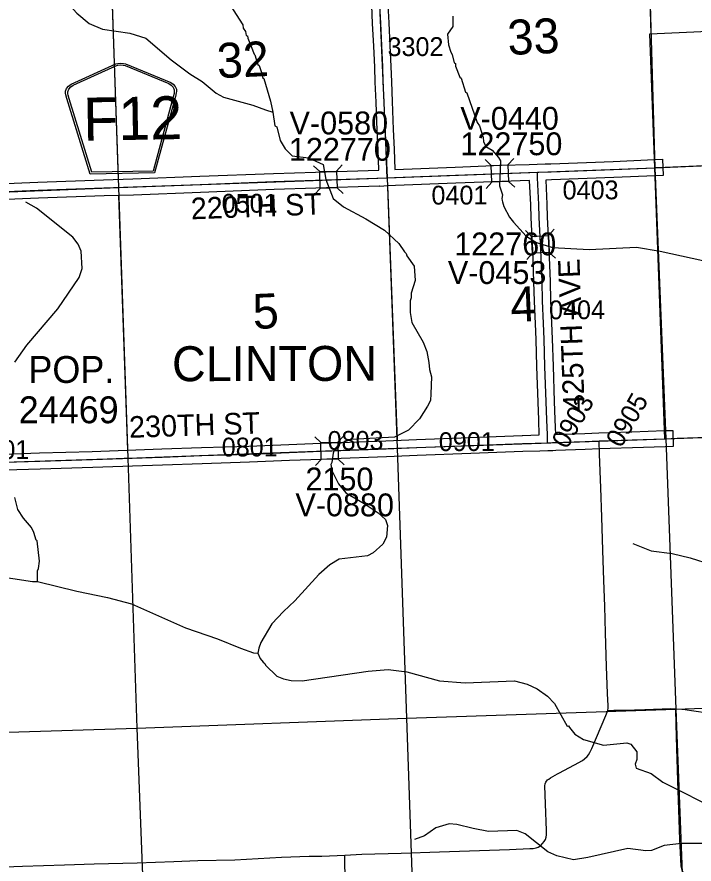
# Model space of a CAD drawing. Extents: x 128.7 to 185.5, y -21.4 to 12.6.
# Drawn here: x 164.812 to 167.331, y -9.139 to -5.988 of the extents above; entities that cross this region are included whole.
import ezdxf

# ---------------------------------------------------------------- set-up
doc = ezdxf.new("R2010")
doc.units = 0
for name, color, linetype in [('tdCoCityStreetMajor', 7, 'Continuous'), ('tdCoCityStreetMinor', 7, 'Continuous'), ('tdCoCorpBndry', 7, 'Continuous'), ('tdCoCorpPopTxt', 7, 'Continuous'), ('tdCoCorpTxt', 7, 'Continuous'), ('tdCoHydroRiver', 7, 'Continuous'), ('tdCoSecRdNmbr', 7, 'Continuous'), ('tdCoSecRdTxt', 7, 'Continuous'), ('tdCoSecRteBand', 7, 'Continuous'), ('tdCoSecRteCL', 7, 'Continuous'), ('tdCoSectLine', 7, 'Continuous'), ('tdCoSectLinePart', 7, 'Continuous'), ('tdCoSectNmbr', 7, 'Continuous'), ('tdCoShieldCoRteHrd', 7, 'Continuous'), ('tdCoStrucSec', 7, 'Continuous'), ('tdCoStrucSecCoName', 7, 'Continuous'), ('tdCoStrucSecFHWANum', 7, 'Continuous'), ('tdCoSurfAsphalt', 7, 'Continuous'), ('tdCoSurfGravel', 7, 'Continuous'), ('tdCoTwpBndryShd', 7, 'Continuous')]:
    doc.layers.add(name, color=color, linetype=linetype)

msp = doc.modelspace()

# ---------------------------------------------------------------- linework, layer by layer
at = {"layer": 'tdCoCityStreetMajor'}
for points in [[(167.1851, -6.5485), (167.1874, -6.5484), (167.1935, -6.5482), (167.3695, -6.5408), (167.5434, -6.5326), (167.6943, -6.5267), (167.903, -6.5186), (168.1205, -6.5087), (168.2798, -6.5018), (168.4534, -6.4937), (168.6033, -6.486), (168.6591, -6.4835)], [(167.2223, -7.5567), (167.2227, -7.5567), (167.2675, -7.5552), (167.3829, -7.5508), (167.484, -7.5471), (167.7144, -7.538), (167.7842, -7.536), (167.9146, -7.5308), (168.0372, -7.5271), (168.1886, -7.5224), (168.3119, -7.517)]]:
    msp.add_lwpolyline(points, dxfattribs=at)
at = {"layer": 'tdCoCityStreetMinor'}
for points in [[(167.01, -8.5672), (167.0101, -8.5667), (167.0111, -8.5595), (167.0116, -8.5506), (167.0094, -8.5043), (167.0052, -8.4044), (167.0013, -8.2794), (166.9983, -8.1802), (166.9958, -8.0836), (166.9911, -7.9709), (166.9872, -7.8485), (166.9842, -7.739), (166.9796, -7.6138), (166.9779, -7.565)], [(166.0311, -9.1058), (166.0947, -9.1028), (166.2417, -9.0991), (166.3833, -9.0934), (166.6444, -9.0845), (166.7196, -9.0813), (166.7327, -9.0806), (166.7433, -9.0791), (166.7505, -9.0759), (166.7603, -9.0697), (166.7731, -9.0552), (166.7781, -9.0471), (166.7808, -9.0394), (166.7818, -9.0305), (166.7823, -9.0145), (166.7781, -8.9146), (166.7751, -8.8478), (166.7766, -8.8411), (166.7798, -8.835), (166.7857, -8.8261), (166.7901, -8.8232), (166.7971, -8.8187), (166.8232, -8.8039), (166.8275, -8.8015), (166.8858, -8.7696), (166.9157, -8.7538), (166.9238, -8.7477), (166.9329, -8.7385), (166.9384, -8.7321), (166.9433, -8.7235), (166.95, -8.7097), (167.003, -8.5861), (167.0079, -8.5736), (167.01, -8.5672)], [(167.01, -8.5672), (167.0101, -8.5672), (167.0327, -8.5667), (167.0707, -8.5667), (167.1479, -8.5642), (167.1491, -8.5642), (167.243, -8.5601), (167.2633, -8.5611), (167.2636, -8.5611)], [(167.2969, -9.1764), (167.2914, -9.1703), (167.2882, -9.1651), (167.2852, -9.1567), (167.283, -9.1451), (167.2815, -9.1222), (167.2783, -9.0474), (167.2744, -8.9367), (167.2709, -8.8294), (167.2665, -8.7079), (167.264, -8.6193), (167.2636, -8.5611)], [(167.2636, -8.5611), (167.2853, -8.5627), (167.2892, -8.563), (167.3217, -8.5679), (167.4575, -8.5881), (167.4798, -8.5908), (167.5089, -8.5944), (167.6081, -8.6055), (167.8272, -8.6321), (167.8401, -8.6337), (167.8465, -8.6344), (167.8532, -8.6339), (167.8597, -8.6329), (167.8662, -8.6315), (167.867, -8.6313), (167.8726, -8.6297), (167.8998, -8.6226), (167.9186, -8.6218), (167.9445, -8.6209)], [(164.2774, -9.1649), (164.3305, -9.163), (164.4962, -9.158), (164.7024, -9.1516), (164.8328, -9.1469), (164.9882, -9.1425), (165.0989, -9.1388), (165.2595, -9.1339), (165.3949, -9.1289), (165.4841, -9.126), (165.622, -9.1228), (165.7961, -9.1139), (165.8987, -9.1102), (165.9458, -9.1099), (166.0311, -9.1058)], [(166.0482, -9.6041), (166.047, -9.5659), (166.0455, -9.5324), (166.0418, -9.4187), (166.0372, -9.2838), (166.0317, -9.1438), (166.0311, -9.1058)]]:
    msp.add_lwpolyline(points, dxfattribs=at)
at = {"layer": 'tdCoCorpBndry'}
msp.add_lwpolyline([(164.7669, -7.644), (164.8971, -7.6398), (165.0929, -7.6339), (165.2112, -7.6297), (165.3521, -7.6248), (165.4996, -7.6196), (165.6757, -7.6139), (165.8241, -7.608), (165.9432, -7.6036), (165.9733, -7.6024), (165.9759, -7.6023), (165.9784, -7.6022), (165.9833, -7.602), (166.1859, -7.5942), (166.2244, -7.5925), (166.2993, -7.5893), (166.4993, -7.5821), (166.6929, -7.5747), (166.7861, -7.5718), (166.8044, -7.5713), (166.9252, -7.5668), (166.9779, -7.565), (167.0177, -7.5636), (167.1006, -7.5607), (167.2223, -7.5567), (167.1851, -6.5485), (167.1667, -6.0512), (168.6623, -5.9822)], dxfattribs=at)
at = {"layer": 'tdCoHydroRiver'}
for points in [[(164.8115, -5.7045), (164.8401, -5.795), (164.8683, -5.8318), (164.9077, -5.8714), (164.9479, -5.892), (164.9852, -5.9175), (165.0346, -5.974), (165.0803, -6.0118), (165.13, -6.0336), (165.2316, -6.0487), (165.2907, -6.067), (165.3852, -6.1472), (165.4551, -6.1998), (165.5003, -6.2281), (165.5525, -6.2719), (165.5798, -6.2867), (165.6898, -6.3157), (165.7363, -6.3329), (165.7634, -6.3414)], [(165.583, -5.9077), (165.6518, -6.0172), (165.6539, -6.0298), (165.6622, -6.0421), (165.6644, -6.0562), (165.6691, -6.0576), (165.6711, -6.067), (165.6833, -6.0981), (165.6938, -6.1262), (165.6971, -6.1292), (165.7079, -6.1651), (165.7127, -6.1681), (165.7233, -6.1977), (165.7255, -6.2134), (165.7303, -6.2163), (165.7556, -6.3006), (165.7634, -6.3414), (165.7717, -6.3932), (165.7781, -6.3961), (165.7911, -6.4477), (165.8096, -6.4786), (165.8358, -6.5044), (165.8968, -6.5117), (165.9515, -6.5366), (165.9615, -6.5922), (165.9887, -6.6627), (166.0268, -6.6938), (166.1097, -6.7388), (166.1792, -6.7804), (166.2331, -6.8305), (166.2532, -6.8613), (166.2598, -6.8674), (166.2617, -6.8768), (166.29, -6.9152), (166.2936, -6.9687), (166.2779, -7.0151), (166.2786, -7.0324), (166.2743, -7.0436), (166.2743, -7.0878), (166.2804, -7.1239), (166.3226, -7.1981), (166.3366, -7.2323), (166.3444, -7.2731), (166.347, -7.2998), (166.3543, -7.3264), (166.3519, -7.3896), (166.3497, -7.4149), (166.3394, -7.4358), (166.3096, -7.4827), (166.2686, -7.5253), (166.2159, -7.5509), (166.0568, -7.56), (166.0131, -7.5743), (165.9934, -7.5956), (165.9876, -7.61), (165.9826, -7.6449), (165.9798, -7.6529), (165.9839, -7.678), (166.0077, -7.7245), (166.0358, -7.7581), (166.1036, -7.7982), (166.1554, -7.8326), (166.1831, -7.8568), (166.1903, -7.8802), (166.1872, -7.923), (166.1724, -7.9488), (166.1373, -7.9816), (166.1156, -7.9919), (166.0103, -8.0053), (165.9763, -8.0255), (165.9351, -8.0618), (165.8456, -8.1599), (165.8029, -8.1993), (165.7604, -8.2451), (165.7188, -8.3146), (165.7117, -8.3353), (165.7077, -8.3544), (165.7163, -8.3746), (165.7279, -8.3884), (165.7344, -8.3929), (165.7362, -8.3992), (165.7787, -8.4402), (165.8028, -8.4503), (165.8314, -8.4556), (165.8725, -8.4572), (166.119, -8.4211), (166.193, -8.4152), (166.2627, -8.4237), (166.3839, -8.457), (166.4789, -8.4645), (166.6634, -8.4576), (166.7096, -8.4701), (166.7466, -8.4877), (166.7855, -8.5146), (166.8117, -8.542), (166.8591, -8.6255), (166.8638, -8.6253), (166.8672, -8.6315), (166.887, -8.656), (166.9193, -8.6754), (166.9943, -8.6962), (167.0808, -8.6883), (167.0952, -8.6925), (167.1184, -8.7216), (167.1178, -8.75), (167.1122, -8.7676), (167.1159, -8.7817), (167.1719, -8.8017), (167.2142, -8.8348), (167.4265, -8.9405)], [(166.4335, -5.9849), (166.4334, -6.0227), (166.4139, -6.0519), (166.417, -6.0912), (166.4259, -6.1193), (166.431, -6.127), (166.4384, -6.1583), (166.4433, -6.1613), (166.4436, -6.1707), (166.4594, -6.2112), (166.4643, -6.2157), (166.4804, -6.2672), (166.4853, -6.2702), (166.5241, -6.3808), (166.5325, -6.3931), (166.5467, -6.4368), (166.5473, -6.451), (166.5558, -6.4696), (166.5797, -6.483), (166.6029, -6.5102), (166.6112, -6.523), (166.6076, -6.6163), (166.6178, -6.65), (166.6152, -6.6631), (166.617, -6.6709), (166.6188, -6.6756), (166.6226, -6.6928), (166.6446, -6.733), (166.6595, -6.7514), (166.7057, -6.8034), (166.7444, -6.8272), (166.8037, -6.8455), (166.9401, -6.853), (167.117, -6.8448), (167.2046, -6.8588), (167.4822, -6.9194)], [(164.8038, -7.2722), (164.8488, -7.209), (164.9637, -7.0737), (165.043, -6.9571), (165.0543, -6.9235), (165.0504, -6.8589), (165.0399, -6.8325), (165.02, -6.8064), (164.885, -6.6994), (164.8447, -6.6772)], [(164.888, -8.0883), (164.8881, -8.0488), (164.8924, -8.0392), (164.8962, -8.0122), (164.887, -7.9368), (164.8838, -7.9338), (164.8748, -7.9057), (164.8662, -7.8871), (164.8365, -7.8519), (164.8148, -7.8196), (164.8037, -7.7758)], [(167.1036, -7.9471), (167.1711, -7.9741), (167.249, -7.9833), (167.316, -7.9993), (167.3945, -8.0243)], [(164.6325, -8.0521), (164.869, -8.0874), (164.888, -8.0883), (165.0345, -8.1239), (165.1491, -8.148), (165.2383, -8.1715), (165.439, -8.2603), (165.5573, -8.3017), (165.6439, -8.3363), (165.6918, -8.3535), (165.7077, -8.3544)], [(167.6472, -9.0601), (167.5952, -9.0621), (167.2842, -9.0627), (167.2198, -9.0698), (167.1731, -9.0889), (167.1511, -9.0897), (167.0845, -9.0812), (166.9358, -9.1151), (166.8824, -9.1235), (166.8203, -9.1084), (166.7866, -9.0939), (166.702, -9.026), (166.6716, -9.0145), (166.5659, -9.0185), (166.5087, -9.0064), (166.4481, -8.9913), (166.4196, -8.9892), (166.3697, -9.0037), (166.3282, -9.0337), (166.2908, -9.0477)]]:
    msp.add_lwpolyline(points, dxfattribs=at)
at = {"layer": 'tdCoSecRteBand'}
for points in [[(164.7405, -6.6087), (164.8897, -6.6025), (164.8897, -6.6025), (164.8898, -6.6025), (165.1335, -6.5937), (165.1335, -6.5937), (165.1336, -6.5937), (165.243, -6.5902), (165.4927, -6.5806), (165.4927, -6.5806), (165.4927, -6.5806), (165.7667, -6.5702), (165.7668, -6.5702), (165.7668, -6.5702), (165.9219, -6.5651), (165.922, -6.5651), (165.922, -6.5651), (166.1577, -6.5573), (166.1553, -6.4819), (166.1521, -6.4096), (166.1521, -6.4096), (166.1521, -6.4096), (166.1477, -6.3045), (166.1477, -6.3045), (166.1477, -6.3044), (166.1447, -6.231), (166.1447, -6.2309), (166.1447, -6.2308), (166.1427, -6.1742), (166.1393, -6.0965), (166.1351, -6.0123), (166.1351, -6.0122), (166.1351, -6.0122), (166.1319, -5.9456)], [(166.1918, -5.9429), (166.195, -6.0093), (166.1992, -6.0936), (166.1992, -6.0937), (166.1992, -6.0938), (166.2027, -6.1717), (166.2027, -6.1718), (166.2027, -6.172), (166.2047, -6.2286), (166.2076, -6.302), (166.212, -6.407), (166.2153, -6.4795), (166.2153, -6.4797), (166.2153, -6.4798), (166.2177, -6.5553), (166.4416, -6.5466), (166.6137, -6.5397), (166.6139, -6.5397), (166.614, -6.5396), (166.7171, -6.5365), (166.747, -6.5356), (166.7769, -6.5345), (166.7769, -6.5346), (166.7771, -6.5346), (166.7984, -6.534), (167.0295, -6.5254), (167.1838, -6.5186), (167.2137, -6.5173), (167.2164, -6.5772), (167.1864, -6.5785), (167.032, -6.5853), (167.0319, -6.5853), (167.0318, -6.5853), (166.8005, -6.5939), (166.8004, -6.5939), (166.8003, -6.5939), (166.7791, -6.5946), (166.7836, -6.6839), (166.7836, -6.6843), (166.7836, -6.6846), (166.7848, -6.7329), (166.7905, -6.8532), (166.7905, -6.8533), (166.7905, -6.8534), (166.7952, -6.971), (166.7952, -6.9712), (166.7952, -6.9714), (166.7972, -7.0429), (166.8009, -7.1267), (166.8009, -7.1269), (166.8009, -7.127), (166.8028, -7.1855), (166.8028, -7.1855), (166.8028, -7.1856), (166.8061, -7.2866), (166.811, -7.4187), (166.811, -7.4187), (166.811, -7.4188), (166.8132, -7.4851), (166.8151, -7.5409), (166.9241, -7.5369), (166.9241, -7.5369), (166.9242, -7.5369), (166.9768, -7.535), (167.0166, -7.5336), (167.0995, -7.5307), (167.0995, -7.5307), (167.0996, -7.5307), (167.2213, -7.5267), (167.2513, -7.5258), (167.2532, -7.5857), (167.2233, -7.5867), (167.1016, -7.5907), (167.0188, -7.5936), (167.0188, -7.5936), (167.0187, -7.5936), (166.9789, -7.595), (166.9263, -7.5968), (166.8171, -7.6008), (166.8171, -7.6008), (166.8171, -7.6008), (166.8171, -7.6009), (166.8054, -7.6013), (166.8054, -7.6013), (166.8053, -7.6013), (166.7871, -7.6018), (166.7571, -7.6028), (166.7571, -7.6028), (166.694, -7.6047), (166.5005, -7.6121), (166.5004, -7.6121), (166.5004, -7.6121), (166.3005, -7.6193), (166.1872, -7.6242), (166.1871, -7.6242), (166.1871, -7.6242), (165.9845, -7.632), (165.9444, -7.6336), (165.9444, -7.6336), (165.9443, -7.6336), (165.8253, -7.638), (165.6769, -7.6439), (165.6767, -7.6439), (165.6766, -7.6439), (165.5006, -7.6496), (165.3532, -7.6548), (165.094, -7.6639), (165.0939, -7.6639), (165.0938, -7.6639), (164.8981, -7.6698), (164.7679, -7.674)], [(164.766, -7.614), (164.8962, -7.6098), (164.8962, -7.6098), (164.8962, -7.6098), (165.092, -7.6039), (165.3511, -7.5948), (165.3511, -7.5948), (165.4985, -7.5896), (165.4986, -7.5896), (165.4986, -7.5896), (165.6746, -7.584), (165.8229, -7.578), (165.823, -7.578), (165.823, -7.578), (165.9421, -7.5736), (165.9822, -7.5721), (166.1847, -7.5642), (166.298, -7.5593), (166.2981, -7.5593), (166.2983, -7.5593), (166.4982, -7.5521), (166.6918, -7.5447), (166.6919, -7.5447), (166.692, -7.5447), (166.7552, -7.5428), (166.7532, -7.4872), (166.7532, -7.4872), (166.7532, -7.4871), (166.751, -7.4209), (166.7461, -7.2887), (166.7461, -7.2886), (166.7461, -7.2886), (166.7429, -7.1875), (166.7409, -7.1292), (166.7372, -7.0453), (166.7372, -7.045), (166.7372, -7.0448), (166.7352, -6.9732), (166.7306, -6.8559), (166.7249, -6.7354), (166.7249, -6.7351), (166.7249, -6.7347), (166.7236, -6.6865), (166.7192, -6.5964), (166.616, -6.5996), (166.444, -6.6065), (166.444, -6.6065), (166.444, -6.6065), (166.2206, -6.6153), (166.2206, -6.6153), (166.1911, -6.6163), (166.1617, -6.6183), (166.1617, -6.6172), (166.1606, -6.6173), (165.9239, -6.625), (165.7689, -6.6302), (165.495, -6.6406), (165.2452, -6.6502), (165.2451, -6.6502), (165.245, -6.6502), (165.1356, -6.6536), (164.8921, -6.6625), (164.7429, -6.6687)]]:
    msp.add_lwpolyline(points, dxfattribs=at)
at = {"layer": 'tdCoSecRteCL'}
for points in [[(166.1896, -6.5863), (166.1877, -6.5585), (166.1853, -6.4808), (166.1821, -6.4083), (166.1776, -6.3032), (166.1747, -6.2297), (166.1727, -6.173), (166.1693, -6.0951), (166.1651, -6.0108), (166.1619, -5.9442), (166.1596, -5.884), (166.1569, -5.8295), (166.1515, -5.7235), (166.1475, -5.6586), (166.1449, -5.5808)], [(166.748, -6.5655), (166.7994, -6.564), (167.0307, -6.5553), (167.1851, -6.5485)], [(166.1896, -6.5863), (166.2164, -6.5854), (166.4428, -6.5765), (166.6149, -6.5696), (166.748, -6.5655)], [(166.7861, -7.5718), (166.7852, -7.5428), (166.7832, -7.4861), (166.781, -7.4198), (166.7761, -7.2876), (166.7729, -7.1865), (166.7709, -7.1281), (166.7672, -7.044), (166.7652, -6.9722), (166.7605, -6.8546), (166.7549, -6.734), (166.7536, -6.6854), (166.7487, -6.5863), (166.748, -6.5655)], [(164.1895, -6.6619), (164.2095, -6.6611), (164.4951, -6.6488), (164.7417, -6.6387), (164.8909, -6.6325), (165.1345, -6.6236), (165.244, -6.6202), (165.4939, -6.6106), (165.7678, -6.6002), (165.9229, -6.595), (166.1896, -6.5863)], [(166.7861, -7.5718), (166.8044, -7.5713), (166.9252, -7.5668), (166.9779, -7.565), (167.0177, -7.5636), (167.1006, -7.5607), (167.2223, -7.5567)], [(164.2246, -7.6615), (164.2466, -7.661), (164.3852, -7.6561), (164.6229, -7.649), (164.7669, -7.644), (164.8971, -7.6398), (165.0929, -7.6339), (165.3521, -7.6248), (165.4996, -7.6196), (165.6757, -7.6139), (165.8241, -7.608), (165.9432, -7.6036), (165.9833, -7.602), (166.1859, -7.5942), (166.2993, -7.5893), (166.4993, -7.5821), (166.6929, -7.5747), (166.7861, -7.5718)]]:
    msp.add_lwpolyline(points, dxfattribs=at)
at = {"layer": 'tdCoSectLine'}
for points in [[(167.1562, -5.5503), (167.1849, -6.5485)], [(166.1446, -5.5808), (166.1893, -6.5863)], [(165.1547, -5.6244), (165.1889, -6.6219)], [(167.1849, -6.5485), (168.1876, -6.5059)], [(166.1893, -6.5863), (167.1849, -6.5485)], [(167.1849, -6.5485), (167.2263, -7.5566)], [(165.1889, -6.6219), (166.1893, -6.5863)], [(166.1893, -6.5863), (166.2269, -7.5924)], [(164.1891, -6.6619), (165.1889, -6.6219)], [(165.1889, -6.6219), (165.2237, -7.6293)], [(167.2263, -7.5566), (168.2301, -7.5206)], [(166.2269, -7.5924), (167.2263, -7.5566)], [(167.2263, -7.5566), (167.2629, -8.5631)], [(165.2237, -7.6293), (166.2269, -7.5924)], [(166.2269, -7.5924), (166.261, -8.5968)], [(164.2242, -7.6615), (165.2237, -7.6293)], [(165.2237, -7.6293), (165.2581, -8.6334)], [(167.2629, -8.5631), (168.2671, -8.5267)], [(166.261, -8.5968), (167.2629, -8.5631)], [(167.2629, -8.5631), (167.3011, -9.5558)], [(165.2581, -8.6334), (166.261, -8.5968)], [(166.261, -8.5968), (166.2955, -9.5999)], [(164.2596, -8.6641), (165.2581, -8.6334)], [(165.2581, -8.6334), (165.2957, -9.6308)]]:
    msp.add_lwpolyline(points, dxfattribs=at)
at = {"layer": 'tdCoSectLinePart'}
for points in [[(167.157, -5.5803), (167.1706, -6.051)], [(165.1557, -5.6544), (165.1878, -6.5916)], [(166.1904, -6.6163), (166.2257, -7.5622)], [(165.1899, -6.6515), (165.2227, -7.5995)]]:
    msp.add_lwpolyline(points, dxfattribs=at)
at = {"layer": 'tdCoShieldCoRteHrd'}
for points in [[(165.0845, -6.5721), (164.9976, -6.2907), (164.9935, -6.2776), (164.9927, -6.2717), (164.9925, -6.2639), (164.9966, -6.2535), (165.0037, -6.2449), (165.0132, -6.2381), (165.1792, -6.1628), (165.1867, -6.161), (165.1971, -6.1599), (165.2075, -6.1607), (165.215, -6.1622), (165.3836, -6.2316), (165.3932, -6.2381), (165.4007, -6.2465), (165.4051, -6.2567), (165.4052, -6.2645), (165.4046, -6.2704), (165.401, -6.2836), (165.324, -6.5679)], [(165.0902, -6.5657), (165.0057, -6.2918), (165.0018, -6.2793), (165.001, -6.2736), (165.0008, -6.2661), (165.0047, -6.2562), (165.0116, -6.2479), (165.0206, -6.2413), (165.18, -6.1691), (165.1872, -6.1674), (165.1972, -6.1663), (165.2072, -6.167), (165.2144, -6.1685), (165.3762, -6.2351), (165.3855, -6.2414), (165.3926, -6.2494), (165.3969, -6.2592), (165.397, -6.2667), (165.3964, -6.2724), (165.3929, -6.2851), (165.318, -6.5617)]]:
    msp.add_lwpolyline(points, close=True, dxfattribs=at)
at = {"layer": 'tdCoStrucSec'}
for p, q in [((166.5761, -6.5399), (166.5531, -6.5186)), ((166.6386, -6.5373), (166.6598, -6.5143)), ((165.938, -6.5632), (165.9152, -6.5418)), ((166.0006, -6.5612), (166.022, -6.5383)), ((166.5786, -6.6024), (166.5574, -6.6254)), ((166.6411, -6.5999), (166.6641, -6.6211)), ((165.9401, -6.6258), (165.9187, -6.6486)), ((166.0026, -6.6237), (166.0255, -6.6451)), ((166.7264, -6.8039), (166.7033, -6.7828)), ((166.789, -6.8009), (166.81, -6.7778)), ((166.7294, -6.8664), (166.7083, -6.8895)), ((166.7919, -6.8635), (166.8151, -6.8845)), ((165.9426, -7.5714), (165.92, -7.5497)), ((166.0051, -7.5701), (166.0268, -7.5475)), ((165.9438, -7.6339), (165.9221, -7.6565)), ((166.0064, -7.6327), (166.029, -7.6544))]:
    msp.add_line(p, q, dxfattribs=at)
for points in [[(166.5761, -6.5399), (166.6386, -6.5373), (166.6411, -6.5999), (166.5786, -6.6024)], [(165.938, -6.5632), (166.0006, -6.5612), (166.0026, -6.6237), (165.9401, -6.6258)], [(166.7294, -6.8664), (166.7264, -6.8039), (166.789, -6.8009), (166.7919, -6.8635)], [(165.9426, -7.5714), (166.0051, -7.5701), (166.0064, -7.6327), (165.9438, -7.6339)]]:
    msp.add_lwpolyline(points, close=True, dxfattribs=at)
at = {"layer": 'tdCoSurfAsphalt'}
for points in [[(166.748, -6.5655), (166.7994, -6.564), (167.0307, -6.5553), (167.1851, -6.5485)], [(164.7417, -6.6387), (164.8909, -6.6325), (165.1345, -6.6236), (165.244, -6.6202), (165.4939, -6.6106), (165.7678, -6.6002), (165.9229, -6.595), (166.1896, -6.5863), (166.2164, -6.5854), (166.4428, -6.5765), (166.6149, -6.5696), (166.748, -6.5655)], [(166.7861, -7.5718), (166.7852, -7.5428), (166.7832, -7.4861), (166.781, -7.4198), (166.7761, -7.2876), (166.7729, -7.1865), (166.7709, -7.1281), (166.7672, -7.044), (166.7652, -6.9722), (166.7605, -6.8546), (166.7549, -6.734), (166.7536, -6.6854), (166.7487, -6.5863), (166.748, -6.5655)], [(166.7861, -7.5718), (166.8044, -7.5713), (166.9252, -7.5668), (166.9779, -7.565), (167.0177, -7.5636), (167.1006, -7.5607), (167.2223, -7.5567)], [(165.9833, -7.602), (166.1859, -7.5942), (166.2993, -7.5893), (166.4993, -7.5821), (166.6929, -7.5747), (166.7861, -7.5718)]]:
    msp.add_lwpolyline(points, dxfattribs=at)
at = {"layer": 'tdCoSurfGravel'}
for points in [[(166.1896, -6.5863), (166.1877, -6.5585), (166.1853, -6.4808), (166.1821, -6.4083), (166.1776, -6.3032), (166.1747, -6.2297), (166.1727, -6.173), (166.1693, -6.0951), (166.1651, -6.0108), (166.1619, -5.9442)], [(164.2246, -7.6615), (164.2466, -7.661), (164.3852, -7.6561), (164.6229, -7.649), (164.7669, -7.644), (164.8971, -7.6398), (165.0929, -7.6339), (165.3521, -7.6248), (165.4996, -7.6196), (165.6757, -7.6139), (165.8241, -7.608), (165.9432, -7.6036), (165.9833, -7.602)]]:
    msp.add_lwpolyline(points, dxfattribs=at)
at = {"layer": 'tdCoTwpBndryShd'}
msp.add_lwpolyline([(164.2242, -7.6615), (165.2237, -7.6293), (166.2269, -7.5924), (167.2263, -7.5566), (168.2301, -7.5206), (169.2283, -7.4765), (170.2433, -7.417), (171.1463, -7.3934)], dxfattribs=at)

# ---------------------------------------------------------------- texts
at = {"layer": 'tdCoCorpPopTxt'}
for s, p in [('POP.', (164.8543, -7.3492)), ('24469', (164.8183, -7.4992))]:
    msp.add_text(s, height=0.1, dxfattribs=at).set_placement(p)
at = {"layer": 'tdCoCorpTxt'}
msp.add_text('CLINTON', height=0.13, rotation=0.1242, dxfattribs=at).set_placement((165.3887, -7.343))
at = {"layer": 'tdCoSecRdNmbr'}
for s, rotation, p in [('3302', 0.1251, (166.1904, -6.1334)), ('0401', 0.1252, (166.3539, -6.6858)), ('0403', 0.1256, (166.8418, -6.6665)), ('0501', 0.1246, (165.5734, -6.7162)), ('0404', 0.1255, (166.7913, -7.1124)), ('0903', 60.1255, (166.8579, -7.5986)), ('0905', 60.1257, (167.0594, -7.5943)), ('0803', 0.1246, (165.9674, -7.5983)), ('0901', 0.1252, (166.3812, -7.6028)), ('0701', 0.1239, (164.6497, -7.6327)), ('0801', 0.1246, (165.5736, -7.6229))]:
    msp.add_text(s, height=0.07, rotation=rotation, dxfattribs=at).set_placement(p)
at = {"layer": 'tdCoSecRdTxt'}
for s, rotation, p in [('220TH ST', 2.1853, (165.4602, -6.7408)), ('425TH AVE', 92, (166.9242, -7.4507)), ('230TH ST', 1.8946, (165.2301, -7.5536))]:
    msp.add_text(s, height=0.08, rotation=rotation, dxfattribs=at).set_placement(p)
at = {"layer": 'tdCoSectNmbr'}
for s, rotation, p in [('33', 2.4138, (166.6392, -6.1293)), ('32', 2.413, (165.5581, -6.2155)), ('4', 2.4137, (166.6495, -7.1231)), ('5', 2.413, (165.6915, -7.1489))]:
    msp.add_text(s, height=0.13, rotation=rotation, dxfattribs=at).set_placement(p)
at = {"layer": 'tdCoShieldCoRteHrd'}
msp.add_text('F12', height=0.16, rotation=1, dxfattribs=at).set_placement((165.0593, -6.4483))
at = {"layer": 'tdCoStrucSecCoName'}
for s, p in [('V-0440', (166.4611, -6.4072)), ('V-0580', (165.826, -6.4246)), ('V-0453', (166.4149, -6.9812)), ('V-0880', (165.8479, -7.8454))]:
    msp.add_text(s, height=0.085, dxfattribs=at).set_placement(p)
at = {"layer": 'tdCoStrucSecFHWANum'}
for s, p in [('122750', (166.4617, -6.5021)), ('122770', (165.8234, -6.5226)), ('122760', (166.4387, -6.8745)), ('2150', (165.8851, -7.7491))]:
    msp.add_text(s, height=0.085, dxfattribs=at).set_placement(p)

doc.saveas('drawing.dxf')
